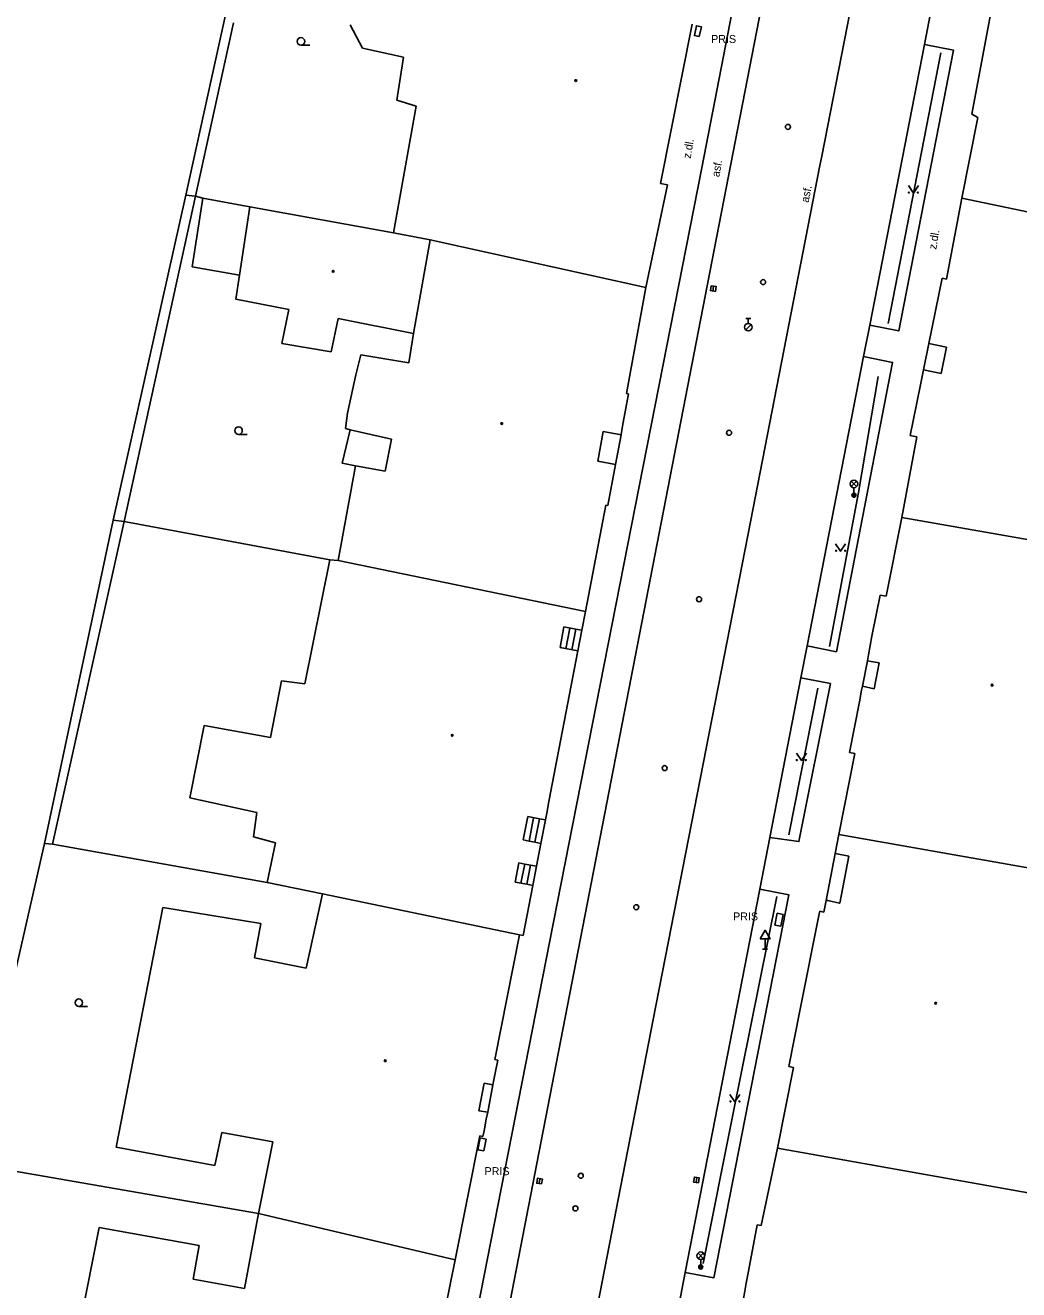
# Model space of a CAD drawing. Extents: x -599770 to -598493, y -1162076 to -1159209.
# Drawn here: x -599018.2 to -598968.6, y -1161593.5 to -1161530.3 of the extents above; entities that cross this region are included whole.
import ezdxf

# ---------------------------------------------------------------- set-up
doc = ezdxf.new("R2010")
doc.units = 0
doc.layers.add('Podklad', color=7, linetype='Continuous')

msp = doc.modelspace()

# ---------------------------------------------------------------- linework, layer by layer
at = {"layer": 'Podklad'}
for p, q in [((-599004.43, -1161531.267), (-599003.992, -1161531.267)), ((-598983.848, -1161543.554), (-598983.812, -1161543.306)), ((-598982.205, -1161544.922), (-598981.955, -1161544.922)), ((-598982.08, -1161545.172), (-598982.08, -1161544.922)), ((-598982.209, -1161545.496), (-598981.944, -1161545.231)), ((-599007.55, -1161550.718), (-599007.113, -1161550.718)), ((-598976.933, -1161553.33), (-598976.668, -1161553.065)), ((-598976.933, -1161553.065), (-598976.668, -1161553.33)), ((-598976.8, -1161553.385), (-598976.8, -1161553.76)), ((-598981.365, -1161576.44), (-598981.115, -1161576.44)), ((-598981.24, -1161575.931), (-598981.24, -1161576.44)), ((-599015.53, -1161579.308), (-599015.093, -1161579.308)), ((-598984.688, -1161588.104), (-598984.652, -1161587.856)), ((-598992.528, -1161588.164), (-598992.492, -1161587.916)), ((-598984.593, -1161591.9), (-598984.328, -1161591.635)), ((-598984.593, -1161591.635), (-598984.328, -1161591.9)), ((-598984.46, -1161591.955), (-598984.46, -1161592.33))]:
    msp.add_line(p, q, dxfattribs=at)
for points in [[(-598971.9, -1161472.89), (-598984.4, -1161537.4), (-598992.01, -1161576.12), (-598998.38, -1161608.54)], [(-598970.82, -1161475.13), (-598976, -1161501.49), (-598984.02, -1161542.7), (-598992.64, -1161587.15), (-598996.94, -1161609.34)], [(-598993.4, -1161633.92), (-598997.383, -1161634.085), (-598994.235, -1161617.947), (-598994.189, -1161617.71), (-598991.727, -1161605.087), (-598990.655, -1161599.591), (-598986.71, -1161579.369), (-598986.51, -1161578.343), (-598983.604, -1161563.441), (-598982.09, -1161555.682), (-598978.5, -1161537.274), (-598978.412, -1161536.823), (-598975.181, -1161520.261)], [(-599010.19, -1161538.77), (-599006.34, -1161521.25)], [(-598970.92, -1161534.72), (-598969.48, -1161527.05)], [(-598972.97, -1161529.67), (-598973.27, -1161531.23)], [(-599009.7, -1161538.81), (-599007.8, -1161530.15)], [(-599001.35, -1161531.42), (-599001.98, -1161530.25)], [(-598984.89, -1161530.22), (-598986.46, -1161538.18)], [(-598999.31, -1161531.87), (-599001.35, -1161531.42)], [(-598973.27, -1161531.23), (-598971.83, -1161531.51), (-598974.56, -1161545.55), (-598976.01, -1161545.26)], [(-598973.27, -1161531.23), (-598976.01, -1161545.26)], [(-598975.09, -1161545.18), (-598972.46, -1161531.65)], [(-598999.64, -1161534.02), (-598999.31, -1161531.87)], [(-598998.67, -1161534.32), (-598999.64, -1161534.02)], [(-598999.8, -1161540.65), (-598998.67, -1161534.32)], [(-598970.61, -1161534.88), (-598970.92, -1161534.72)], [(-598971.41, -1161538.91), (-598970.61, -1161534.88)], [(-598986.12, -1161538.24), (-598987.2, -1161543.38)], [(-598986.46, -1161538.18), (-598986.12, -1161538.24)], [(-598974.08, -1161538.285), (-598973.83, -1161538.66), (-598973.58, -1161538.285)], [(-599013.81, -1161555.01), (-599010.19, -1161538.77)], [(-599013.26, -1161555.08), (-599009.7, -1161538.81)], [(-599009.7, -1161538.81), (-599010.19, -1161538.77)], [(-599009.87, -1161542.34), (-599009.34, -1161538.92)], [(-599009.34, -1161538.92), (-599009.7, -1161538.81)], [(-599006.98, -1161539.35), (-599009.34, -1161538.92)], [(-598972.17, -1161542.96), (-598971.41, -1161538.91)], [(-598957.94, -1161541.73), (-598971.41, -1161538.91)], [(-599007.51, -1161542.77), (-599006.98, -1161539.35)], [(-598999.8, -1161540.65), (-599006.98, -1161539.35)], [(-598997.97, -1161540.99), (-598999.8, -1161540.65)], [(-598998.81, -1161545.68), (-598997.97, -1161540.99)], [(-598987.2, -1161543.38), (-598997.97, -1161540.99)], [(-599007.51, -1161542.77), (-599009.87, -1161542.34)], [(-599007.69, -1161543.96), (-599007.51, -1161542.77)], [(-598973.99, -1161550.77), (-598973.48, -1161548.25), (-598973.36, -1161547.66), (-598973.33, -1161547.5), (-598973.06, -1161546.18), (-598972.4, -1161542.91)], [(-598972.4, -1161542.91), (-598972.17, -1161542.96)], [(-598987.2, -1161543.38), (-598988.16, -1161548.67)], [(-599005.03, -1161544.48), (-599007.69, -1161543.96)], [(-599005.39, -1161546.17), (-599005.03, -1161544.48)], [(-599002.58, -1161544.93), (-599002.92, -1161546.59)], [(-598998.81, -1161545.68), (-599002.58, -1161544.93)], [(-598976.01, -1161545.26), (-598976.32, -1161546.83)], [(-599002.92, -1161546.59), (-599005.39, -1161546.17)], [(-598999.04, -1161547.14), (-598998.81, -1161545.68)], [(-598973.06, -1161546.18), (-598972.18, -1161546.36)], [(-599001.69, -1161547.75), (-599001.44, -1161546.74)], [(-599001.44, -1161546.74), (-598999.04, -1161547.14)], [(-598976.32, -1161546.83), (-598974.87, -1161547.12), (-598977.68, -1161561.58), (-598979.14, -1161561.29)], [(-598976.32, -1161546.83), (-598979.14, -1161561.29)], [(-598972.18, -1161546.36), (-598972.45, -1161547.68)], [(-599002.1, -1161549.66), (-599001.69, -1161547.75)], [(-598976.57, -1161553.62), (-598975.6, -1161547.83)], [(-598972.45, -1161547.68), (-598973.33, -1161547.5)], [(-598988.06, -1161548.69), (-598988.33, -1161550.12), (-598988.44, -1161550.71), (-598988.44, -1161550.74), (-598988.72, -1161552.22)], [(-598988.16, -1161548.67), (-598988.06, -1161548.69)], [(-599002.2, -1161550.43), (-599002.1, -1161549.66)], [(-599002.37, -1161552.16), (-599001.98, -1161550.49)], [(-599001.98, -1161550.49), (-599002.2, -1161550.43)], [(-598999.9, -1161550.96), (-599001.98, -1161550.49)], [(-598989.6, -1161552.06), (-598989.33, -1161550.58)], [(-598988.44, -1161550.74), (-598989.33, -1161550.58)], [(-599000.23, -1161552.55), (-598999.9, -1161550.96)], [(-598974.41, -1161554.88), (-598973.66, -1161550.84)], [(-598973.66, -1161550.84), (-598973.99, -1161550.77)], [(-599002.57, -1161557.02), (-599001.71, -1161552.29)], [(-599001.71, -1161552.29), (-599002.37, -1161552.16)], [(-599001.71, -1161552.29), (-599000.23, -1161552.55)], [(-598989.6, -1161552.06), (-598988.72, -1161552.22)], [(-598988.72, -1161552.22), (-598989.1, -1161554.28)], [(-598978.02, -1161561.32), (-598976.57, -1161553.62)], [(-598989.2, -1161554.26), (-598990.22, -1161559.57)], [(-598989.1, -1161554.28), (-598989.2, -1161554.26)], [(-599017.25, -1161571.16), (-599013.81, -1161555.01)], [(-599013.26, -1161555.08), (-599013.81, -1161555.01)], [(-598975.19, -1161558.81), (-598974.41, -1161554.88)], [(-598961.21, -1161557.19), (-598974.41, -1161554.88)], [(-599013.26, -1161555.08), (-599016.84, -1161571.2)], [(-599002.99, -1161556.99), (-599013.26, -1161555.08)], [(-598977.72, -1161556.185), (-598977.47, -1161556.56), (-598977.22, -1161556.185)], [(-599004.23, -1161563.18), (-599002.99, -1161556.99)], [(-599002.57, -1161557.02), (-599002.99, -1161556.99)], [(-598990.22, -1161559.57), (-599002.57, -1161557.02)], [(-598975.99, -1161561.27), (-598975.9, -1161560.81), (-598975.5, -1161558.75)], [(-598975.5, -1161558.75), (-598975.19, -1161558.81)], [(-598990.22, -1161559.57), (-598990.4, -1161560.51), (-598990.6, -1161561.54), (-598992.04, -1161569.06), (-598992.15, -1161569.65), (-598992.22, -1161569.99)], [(-598991.29, -1161560.34), (-598991.48, -1161561.37)], [(-598990.7, -1161560.46), (-598991.29, -1161560.34)], [(-598991.19, -1161561.43), (-598990.99, -1161560.4)], [(-598990.89, -1161561.49), (-598990.7, -1161560.46)], [(-598990.4, -1161560.51), (-598990.7, -1161560.46)], [(-598991.48, -1161561.37), (-598990.6, -1161561.54)], [(-598979.14, -1161561.29), (-598979.45, -1161562.88)], [(-598976.13, -1161562.03), (-598976.07, -1161561.73), (-598975.99, -1161561.27)], [(-598977.02, -1161566.62), (-598976.53, -1161564.09), (-598976.42, -1161563.5), (-598976.38, -1161563.31), (-598976.13, -1161562.03)], [(-598976.13, -1161562.03), (-598975.94, -1161562.07), (-598975.54, -1161562.14)], [(-598975.54, -1161562.14), (-598975.79, -1161563.43)], [(-599005.95, -1161565.87), (-599005.41, -1161563.03)], [(-599005.41, -1161563.03), (-599004.23, -1161563.18)], [(-598979.45, -1161562.88), (-598977.98, -1161563.17), (-598979.55, -1161571.07), (-598981.01, -1161570.86)], [(-598979.45, -1161562.88), (-598981.01, -1161570.86)], [(-598980.05, -1161570.74), (-598978.6, -1161563.4)], [(-598975.79, -1161563.43), (-598976.38, -1161563.31)], [(-599009.99, -1161568.89), (-599009.26, -1161565.26)], [(-599009.26, -1161565.26), (-599005.95, -1161565.87)], [(-598979.68, -1161566.645), (-598979.43, -1161567.02), (-598979.18, -1161566.645)], [(-598977.56, -1161570.71), (-598976.75, -1161566.67)], [(-598976.75, -1161566.67), (-598977.02, -1161566.62)], [(-599006.64, -1161569.62), (-599009.99, -1161568.89)], [(-599006.81, -1161570.84), (-599006.64, -1161569.62)], [(-598993.33, -1161570.99), (-598993.1, -1161569.82)], [(-598992.52, -1161569.93), (-598993.1, -1161569.82)], [(-598993.03, -1161571.05), (-598992.81, -1161569.88)], [(-598992.22, -1161569.99), (-598992.45, -1161571.16), (-598992.67, -1161572.3), (-598992.85, -1161573.26)], [(-598992.74, -1161571.1), (-598992.52, -1161569.93)], [(-598992.22, -1161569.99), (-598992.52, -1161569.93)], [(-599005.71, -1161571.13), (-599006.81, -1161570.84)], [(-598978.19, -1161574.01), (-598977.74, -1161571.67), (-598977.56, -1161570.71)], [(-598977.56, -1161570.71), (-598964.23, -1161573.06)], [(-599020.9, -1161587.14), (-599017.25, -1161571.16)], [(-599016.84, -1161571.2), (-599017.25, -1161571.16)], [(-599006.12, -1161573.11), (-599016.84, -1161571.2)], [(-599006.12, -1161573.11), (-599005.71, -1161571.13)], [(-598993.33, -1161570.99), (-598993.03, -1161571.05)], [(-598993.03, -1161571.05), (-598992.74, -1161571.1)], [(-598992.74, -1161571.1), (-598992.45, -1161571.16)], [(-598981.01, -1161570.86), (-598981.51, -1161573.45)], [(-598977.74, -1161571.67), (-598977.05, -1161571.8)], [(-598977.05, -1161571.8), (-598977.5, -1161574.14)], [(-598993.73, -1161573.09), (-598993.55, -1161572.13)], [(-598993.25, -1161572.19), (-598993.55, -1161572.13)], [(-598993.44, -1161573.15), (-598993.25, -1161572.19)], [(-598992.67, -1161572.3), (-598993.25, -1161572.19)], [(-598993.14, -1161573.2), (-598992.96, -1161572.24)], [(-599003.36, -1161573.68), (-599006.12, -1161573.11)], [(-598993.73, -1161573.09), (-598993.14, -1161573.2)], [(-598992.85, -1161573.26), (-598993.33, -1161575.77)], [(-598993.14, -1161573.2), (-598992.85, -1161573.26)], [(-599004.17, -1161577.4), (-599003.36, -1161573.68)], [(-598993.52, -1161575.73), (-599003.36, -1161573.68)], [(-598981.51, -1161573.45), (-598980.06, -1161573.73), (-598983.8, -1161592.87), (-598985.24, -1161592.6)], [(-598981.51, -1161573.45), (-598985.24, -1161592.6)], [(-598982.84, -1161584.64), (-598980.65, -1161573.82)], [(-599013.66, -1161586.34), (-599011.34, -1161574.36)], [(-599011.34, -1161574.36), (-599006.43, -1161575.16)], [(-598980.06, -1161582.31), (-598979.51, -1161579.53), (-598979.39, -1161578.95), (-598978.66, -1161575.27), (-598978.54, -1161574.68), (-598978.51, -1161574.55)], [(-598978.51, -1161574.55), (-598978.3, -1161574.59)], [(-598978.3, -1161574.59), (-598978.19, -1161574.01)], [(-598977.5, -1161574.14), (-598977.52, -1161574.14), (-598978.11, -1161574.02), (-598978.19, -1161574.01)], [(-599006.43, -1161575.16), (-599006.76, -1161576.88)], [(-598980.64, -1161574.65), (-598980.76, -1161575.24)], [(-598980.76, -1161575.24), (-598980.46, -1161575.29)], [(-598980.34, -1161574.71), (-598980.64, -1161574.65)], [(-598980.46, -1161575.29), (-598980.34, -1161574.71)], [(-598993.52, -1161575.73), (-598994.75, -1161581.96)], [(-598993.33, -1161575.77), (-598993.52, -1161575.73)], [(-599006.76, -1161576.88), (-599004.17, -1161577.4)], [(-598994.6, -1161581.99), (-598994.71, -1161582.56), (-598994.82, -1161583.15), (-598994.84, -1161583.23), (-598995.1, -1161584.6), (-598995.17, -1161584.94), (-598995.28, -1161585.53), (-598995.34, -1161585.81)], [(-598994.75, -1161581.96), (-598994.6, -1161581.99)], [(-598980.62, -1161586.39), (-598979.82, -1161582.36)], [(-598979.82, -1161582.36), (-598980.06, -1161582.31)], [(-598995.55, -1161584.52), (-598995.28, -1161583.14)], [(-598994.84, -1161583.23), (-598995.28, -1161583.14)], [(-598983, -1161583.705), (-598982.75, -1161584.08), (-598982.5, -1161583.705)], [(-598995.55, -1161584.52), (-598995.1, -1161584.6)], [(-598984.33, -1161592.15), (-598982.84, -1161584.64)], [(-599008.39, -1161585.61), (-599008.73, -1161587.25)], [(-599005.84, -1161586.08), (-599008.39, -1161585.61)], [(-598995.49, -1161585.78), (-598996.73, -1161591.98)], [(-598995.59, -1161586.47), (-598995.47, -1161585.88)], [(-598995.34, -1161585.81), (-598995.49, -1161585.78)], [(-598995.47, -1161585.88), (-598995.17, -1161585.94)], [(-598995.17, -1161585.94), (-598995.29, -1161586.52)], [(-599008.73, -1161587.25), (-599013.66, -1161586.34)], [(-599006.55, -1161589.65), (-599005.84, -1161586.08)], [(-598995.29, -1161586.52), (-598995.59, -1161586.47)], [(-598981.44, -1161590.26), (-598980.62, -1161586.39)], [(-598980.62, -1161586.39), (-598967.17, -1161588.79)], [(-599006.55, -1161589.65), (-599020.47, -1161587.24)], [(-599007.25, -1161593.4), (-599006.55, -1161589.65)], [(-598996.73, -1161591.98), (-599006.55, -1161589.65)], [(-599016.69, -1161601.38), (-599014.52, -1161590.36)], [(-599014.52, -1161590.36), (-599009.51, -1161591.26)], [(-598982.51, -1161594.94), (-598982.25, -1161593.53), (-598982.18, -1161593.13), (-598982.07, -1161592.54), (-598981.64, -1161590.22)], [(-598981.64, -1161590.22), (-598981.44, -1161590.26)], [(-599009.51, -1161591.26), (-599009.81, -1161592.94)], [(-598996.73, -1161591.98), (-598997.98, -1161598.14)], [(-599009.81, -1161592.94), (-599007.25, -1161593.4)], [(-598985.24, -1161592.6), (-598985.54, -1161594.17)]]:
    msp.add_lwpolyline(points, dxfattribs=at)
for points in [[(-598984.529, -1161530.84), (-598984.426, -1161530.351), (-598984.671, -1161530.3), (-598984.774, -1161530.789)], [(-598983.725, -1161543.572), (-598983.688, -1161543.325), (-598983.935, -1161543.288), (-598983.972, -1161543.535)], [(-598981.49, -1161575.931), (-598980.99, -1161575.931), (-598981.24, -1161575.498)], [(-598992.405, -1161588.182), (-598992.368, -1161587.935), (-598992.615, -1161587.898), (-598992.652, -1161588.145)], [(-598984.565, -1161588.122), (-598984.528, -1161587.875), (-598984.775, -1161587.838), (-598984.812, -1161588.085)]]:
    msp.add_lwpolyline(points, close=True, dxfattribs=at)
for centre, radius in [((-599004.43, -1161531.08), 0.188), ((-598990.7, -1161533.04), 0.045), ((-598990.7, -1161533.04), 0.0199), ((-598980.1, -1161535.35), 0.125), ((-598974.055, -1161538.635), 0.025), ((-598973.605, -1161538.635), 0.025), ((-599002.82, -1161542.57), 0.045), ((-599002.82, -1161542.57), 0.0199), ((-598981.34, -1161543.11), 0.125), ((-598982.08, -1161545.36), 0.188), ((-599007.55, -1161550.53), 0.188), ((-598994.4, -1161550.18), 0.045), ((-598994.4, -1161550.18), 0.0199), ((-598983.04, -1161550.64), 0.125), ((-598976.8, -1161553.198), 0.188), ((-598976.8, -1161553.76), 0.1), ((-598976.8, -1161553.76), 0.0723), ((-598976.8, -1161553.76), 0.0438), ((-598977.695, -1161556.535), 0.025), ((-598977.245, -1161556.535), 0.025), ((-598984.54, -1161558.96), 0.125), ((-598969.9, -1161563.25), 0.045), ((-598969.9, -1161563.25), 0.0199), ((-598996.87, -1161565.76), 0.045), ((-598996.87, -1161565.76), 0.0199), ((-598979.655, -1161566.995), 0.025), ((-598979.205, -1161566.995), 0.025), ((-598986.26, -1161567.4), 0.125), ((-598987.68, -1161574.35), 0.125), ((-599015.53, -1161579.12), 0.188), ((-598972.72, -1161579.15), 0.045), ((-598972.72, -1161579.15), 0.0199), ((-599000.22, -1161582.02), 0.045), ((-599000.22, -1161582.02), 0.0199), ((-598982.975, -1161584.055), 0.025), ((-598982.525, -1161584.055), 0.025), ((-598990.45, -1161587.77), 0.125), ((-598990.72, -1161589.4), 0.125), ((-598984.46, -1161591.767), 0.188), ((-598984.46, -1161592.33), 0.1), ((-598984.46, -1161592.33), 0.0723), ((-598984.46, -1161592.33), 0.0438)]:
    msp.add_circle(centre, radius, dxfattribs=at)

# ---------------------------------------------------------------- texts
for p in [(-598983.94, -1161531.16), (-598982.84, -1161575.01), (-598995.26, -1161587.74)]:
    msp.add_text('PRIS', height=0.4, dxfattribs=at).set_placement(p)
for s, rotation, p in [('z.dl.', 80.68, (-598984.96, -1161536.95)), ('asf.', 79.83, (-598983.53, -1161537.88)), ('asf.', 78.99, (-598979.07, -1161539.16)), ('z.dl.', 80.68, (-598972.69, -1161541.5))]:
    msp.add_text(s, height=0.4, rotation=rotation, dxfattribs=at).set_placement(p)

doc.saveas('drawing.dxf')
